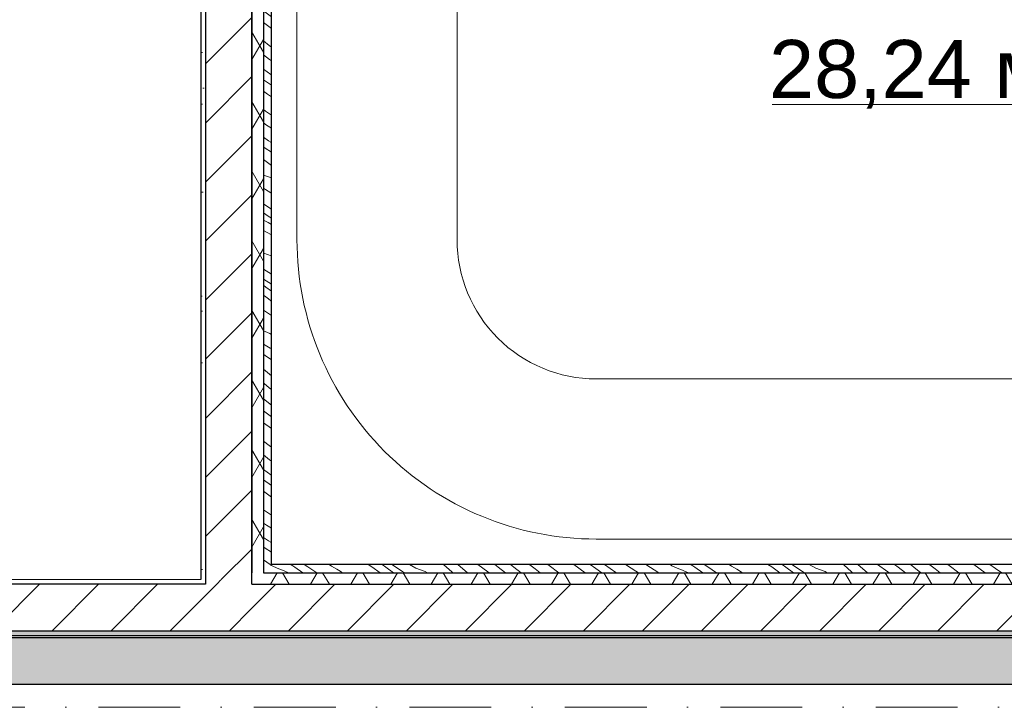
# Model space of a CAD drawing. Header units: millimetres. Extents: x -59761 to 112741, y -57975 to 46221.
# Tile 280 of 421: x 65249 to 69495, y -45000 to -42037. Entities that reach past the tile are written whole.
import ezdxf

# ---------------------------------------------------------------- set-up
doc = ezdxf.new("R2010")
doc.units = ezdxf.units.MM
for name, pattern in [('Wipeout_Contour', [1000, 0, -1000]), ('Штриховая', [564.444447, 282.222223, -282.222223]), ('Штрихпунктирная', [670.277762, 352.777767, -176.388884, 0, -141.111112])]:
    doc.linetypes.add(name, pattern=pattern)
for name, color, linetype in [('Интерьер - конструкции мебели', 7, 'Continuous'), ('Интерьер - Оборудование бань', 7, 'Continuous'), ('Конструктив - Стены Блок 200 нов', 7, 'Continuous'), ('Конструктив - Стены Внутр сущ.', 7, 'Continuous'), ('УЛИЦА_Внутр отделка бань', 7, 'Continuous'), ('Элемент Модели - Зона', 7, 'Continuous'), ('Элемент Модели - Оси', 2, 'Continuous')]:
    doc.layers.add(name, color=color, linetype=linetype)
doc.styles.add('СГЕНЕРИР_СТИЛЬ_1', font='arial.ttf')
pattern_1 = [(45, (-45000, -54000), (-127.27922, 127.27922), [])]
pattern_2 = [(45, (-45000, -53650), (-111.36932, 111.36932), [0, -105, 0, -157.5]), (110, (-44650, -53650), (148.00159, 53.86817), [0, -77, 0, -133])]
pattern_3 = [(60, (-45000, -54000), (-129.90381, 75), []), (120, (-45000, -54000), (129.90381, 75), [])]

# ---------------------------------------------------------------- blocks, each defined once
blk = doc.blocks.new('*X654', base_point=(2412685.8, -340475.5))
at = {"layer": 'УЛИЦА_Внутр отделка бань', "color": 7, "linetype": 'Continuous', "lineweight": 5}
blk.add_line((2524018.5, -330862.8), (2524015.3, -330860.5), dxfattribs=at)
blk = doc.blocks.new('*X655', base_point=(2412685.8, -340475.5))
at = {"layer": 'УЛИЦА_Внутр отделка бань', "color": 7, "linetype": 'Continuous', "lineweight": 5}
for p, q in [((2524023.4, -330866.2), (2524020.8, -330864.4)), ((2524023.4, -330866.2), (2524046.1, -330875.5)), ((2524105.5, -330861.7), (2524103.7, -330860.5)), ((2524113.4, -330866.6), (2524105.5, -330861.7)), ((2524121.3, -330871.6), (2524113.4, -330866.6)), ((2524156.7, -330895.5), (2524121.3, -330871.6)), ((2524177.6, -330870.7), (2524162.4, -330860.5)), ((2524216, -330895.5), (2524177.6, -330870.7)), ((2524280.1, -330867.1), (2524269.4, -330860.5)), ((2524302.9, -330880.8), (2524280.1, -330867.1)), ((2524437.4, -330860.5), (2524453.8, -330870.9)), ((2524453.8, -330870.9), (2524489.1, -330895.5)), ((2524514.1, -330871.8), (2524498.7, -330860.5)), ((2524546.8, -330895.5), (2524514.1, -330871.8)), ((2524586.2, -330889.8), (2524539.6, -330860.5)), ((2524643.2, -330876.2), (2524615.6, -330860.5)), ((2524764.7, -330861.7), (2524763.2, -330860.5)), ((2524797.9, -330891.1), (2524764.7, -330861.7)), ((2524866.5, -330895.5), (2524824.8, -330860.5)), ((2524953.9, -330891.7), (2524910.2, -330860.5)), ((2524998.6, -330872), (2524983.4, -330860.5)), ((2525030.2, -330895.5), (2524998.6, -330872)), ((2525065.9, -330871.7), (2525051.9, -330860.5)), ((2525096.8, -330895.5), (2525065.9, -330871.7)), ((2525135.3, -330861.6), (2525134, -330860.5)), ((2525158.2, -330879.4), (2525135.3, -330861.6)), ((2525218.1, -330864.9), (2525212.4, -330860.5)), ((2525260.3, -330895.5), (2525218.1, -330864.9)), ((2525373.7, -330895.5), (2525324.5, -330860.5)), ((2525419, -330877.5), (2525394.5, -330860.5)), ((2525505.1, -330894.2), (2525456.3, -330860.5)), ((2525551.4, -330863.1), (2525547.5, -330860.5)), ((2525592.2, -330889), (2525551.4, -330863.1)), ((2525690.6, -330895.5), (2525634.5, -330860.5)), ((2525747.6, -330866.2), (2525739.5, -330860.5)), ((2525747.6, -330866.2), (2525770.3, -330875.5)), ((2525829.7, -330861.7), (2525827.9, -330860.5)), ((2525837.6, -330866.6), (2525829.7, -330861.7)), ((2525845.5, -330871.6), (2525837.6, -330866.6)), ((2525880.9, -330895.5), (2525845.5, -330871.6)), ((2525901.9, -330870.7), (2525886.6, -330860.5)), ((2525940.2, -330895.5), (2525901.9, -330870.7)), ((2526004.3, -330867.1), (2525993.6, -330860.5)), ((2526027.2, -330880.8), (2526004.3, -330867.1)), ((2526161.6, -330860.5), (2526178, -330870.9)), ((2526178, -330870.9), (2526213.3, -330895.5)), ((2526238.3, -330871.8), (2526222.9, -330860.5)), ((2526271, -330895.5), (2526238.3, -330871.8)), ((2526310.4, -330889.8), (2526263.8, -330860.5)), ((2526367.4, -330876.2), (2526339.8, -330860.5)), ((2526488.9, -330861.7), (2526487.4, -330860.5)), ((2526522.1, -330891.1), (2526488.9, -330861.7)), ((2526590.7, -330895.5), (2526549.1, -330860.5)), ((2526678.1, -330891.7), (2526634.4, -330860.5)), ((2526722.8, -330872), (2526707.6, -330860.5)), ((2526754.5, -330895.5), (2526722.8, -330872)), ((2526790.1, -330871.7), (2526776.1, -330860.5)), ((2526821, -330895.5), (2526790.1, -330871.7)), ((2526859.5, -330861.6), (2526858.2, -330860.5)), ((2526882.4, -330879.4), (2526859.5, -330861.6)), ((2526942.3, -330864.9), (2526936.6, -330860.5)), ((2526984.5, -330895.5), (2526942.3, -330864.9)), ((2527097.9, -330895.5), (2527048.7, -330860.5)), ((2527143.2, -330877.5), (2527118.7, -330860.5)), ((2524046.1, -330875.5), (2524068.7, -330885.2)), ((2524068.7, -330885.2), (2524091.1, -330895.2)), ((2524091.1, -330895.2), (2524091.7, -330895.5)), ((2524309.6, -330885.1), (2524302.9, -330880.8)), ((2524316.4, -330889), (2524309.6, -330885.1)), ((2524323.4, -330892.8), (2524316.4, -330889)), ((2524328.9, -330895.5), (2524323.4, -330892.8)), ((2524595.4, -330895.5), (2524586.2, -330889.8)), ((2524663.5, -330883), (2524643.2, -330876.2)), ((2524683.4, -330891), (2524663.5, -330883)), ((2524693.1, -330895.5), (2524683.4, -330891)), ((2524802.2, -330895.5), (2524797.9, -330891.1)), ((2524959.3, -330895.5), (2524953.9, -330891.7)), ((2525179.3, -330895.5), (2525158.2, -330879.4)), ((2525445.6, -330895.5), (2525419, -330877.5)), ((2525507.1, -330895.5), (2525505.1, -330894.2)), ((2525602.8, -330895.5), (2525592.2, -330889)), ((2525770.3, -330875.5), (2525792.9, -330885.2)), ((2525792.9, -330885.2), (2525815.3, -330895.2)), ((2525815.3, -330895.2), (2525816, -330895.5)), ((2526033.8, -330885.1), (2526027.2, -330880.8)), ((2526040.6, -330889), (2526033.8, -330885.1)), ((2526047.6, -330892.8), (2526040.6, -330889)), ((2526053.1, -330895.5), (2526047.6, -330892.8)), ((2526319.7, -330895.5), (2526310.4, -330889.8)), ((2526387.7, -330883), (2526367.4, -330876.2)), ((2526407.6, -330891), (2526387.7, -330883)), ((2526417.4, -330895.5), (2526407.6, -330891)), ((2526526.4, -330895.5), (2526522.1, -330891.1)), ((2526683.5, -330895.5), (2526678.1, -330891.7)), ((2526903.5, -330895.5), (2526882.4, -330879.4)), ((2527169.8, -330895.5), (2527143.2, -330877.5))]:
    blk.add_line(p, q, dxfattribs=at)
blk = doc.blocks.new('*X656', base_point=(2412685.8, -340475.5))
at = {"layer": 'УЛИЦА_Внутр отделка бань', "color": 7, "linetype": 'Continuous', "lineweight": 5}
blk.add_line((2524020.8, -330864.4), (2524018.5, -330862.8), dxfattribs=at)
blk = doc.blocks.new('*X657', base_point=(2412685.8, -340475.5))
at = {"layer": 'УЛИЦА_Внутр отделка бань', "color": 7, "linetype": 'Continuous', "lineweight": 5}
for p, q in [((2524020.8, -326160.2), (2523985.8, -326139.3)), ((2524009.8, -326197.3), (2523985.8, -326181.9)), ((2524020.8, -326204.2), (2524009.8, -326197.3)), ((2523996.8, -326216.4), (2523985.8, -326208.4)), ((2524020.8, -326233.8), (2523996.8, -326216.4)), ((2523986.2, -326250.6), (2523985.8, -326250.4)), ((2523997.1, -326259), (2523986.2, -326250.6)), ((2524007.9, -326267.4), (2523997.1, -326259)), ((2524018.7, -326276), (2524007.9, -326267.4)), ((2524020.8, -326277.8), (2524018.7, -326276)), ((2524003.2, -326326.7), (2523985.8, -326316.5)), ((2524020.8, -326338.6), (2524003.2, -326326.7)), ((2523993.7, -326408), (2523985.8, -326404.9)), ((2524013.2, -326417.1), (2523993.7, -326408)), ((2524020.8, -326421.2), (2524013.2, -326417.1)), ((2524015.6, -326479.7), (2523985.8, -326461.7)), ((2524020.8, -326482.8), (2524015.6, -326479.7)), ((2523993.8, -326511.2), (2523985.8, -326505.5)), ((2524020.8, -326530.5), (2523993.8, -326511.2)), ((2524020.8, -326598.8), (2523985.8, -326569.4)), ((2523988.8, -326631.2), (2523985.8, -326628.6)), ((2524010.9, -326650.1), (2523988.8, -326631.2)), ((2524020.8, -326658.4), (2524010.9, -326650.1)), ((2524020.8, -326725.2), (2523985.8, -326697.3)), ((2524020.8, -326776), (2523985.8, -326750.1)), ((2524020.8, -326825.9), (2523985.8, -326801)), ((2524011.2, -326899.2), (2523985.8, -326879.9)), ((2524020.8, -326906.2), (2524011.2, -326899.2)), ((2524013, -326960.2), (2523985.8, -326939.9)), ((2524020.8, -326965.9), (2524013, -326960.2)), ((2524017.5, -327025.1), (2523985.8, -327002)), ((2524020.8, -327071.2), (2523985.8, -327046.9)), ((2524020.8, -327027.5), (2524017.5, -327025.1)), ((2524003.4, -327108.7), (2523985.8, -327096.2)), ((2524020.8, -327121.1), (2524003.4, -327108.7)), ((2523994.8, -327182.2), (2523985.8, -327176)), ((2524020.8, -327199.3), (2523994.8, -327182.2)), ((2523999.7, -327242.3), (2523985.8, -327233.2)), ((2524020.8, -327255.7), (2523999.7, -327242.3)), ((2524008.2, -327310.1), (2523985.8, -327295.1)), ((2523994, -327341.7), (2523985.8, -327336.2)), ((2524020.8, -327359), (2523994, -327341.7)), ((2524017.5, -327316.2), (2524008.2, -327310.1)), ((2524020.8, -327318.4), (2524017.5, -327316.2)), ((2524020.8, -327416), (2523985.8, -327391.2)), ((2523985.8, -327458.5), (2524020.8, -327469.3)), ((2523995, -327520.1), (2523985.8, -327514)), ((2524017.4, -327534.6), (2523995, -327520.1)), ((2524020.8, -327536.8), (2524017.4, -327534.6)), ((2524005.2, -327594.7), (2523985.8, -327581.8)), ((2524020.8, -327604.8), (2524005.2, -327594.7)), ((2524006.8, -327634.7), (2523985.8, -327620.6)), ((2524020.8, -327644), (2524006.8, -327634.7)), ((2523985.8, -327652), (2524006.5, -327662.9)), ((2524006.5, -327662.9), (2524020.8, -327670.8)), ((2523985.8, -327696.9), (2523986.6, -327697.3)), ((2523986.6, -327697.3), (2524020.8, -327714.9)), ((2523992.8, -327796), (2523985.8, -327792.8)), ((2524000.1, -327799), (2523992.8, -327796)), ((2524007.5, -327801.8), (2524000.1, -327799)), ((2524015, -327804.2), (2524007.5, -327801.8)), ((2524020.8, -327806.3), (2524015, -327804.2)), ((2524020.8, -327884.5), (2523985.8, -327863.5)), ((2524009.8, -327921.5), (2523985.8, -327906.1)), ((2523996.8, -327940.6), (2523985.8, -327932.6)), ((2524020.8, -327958.1), (2523996.8, -327940.6)), ((2524020.8, -327928.4), (2524009.8, -327921.5)), ((2523986.2, -327974.9), (2523985.8, -327974.6)), ((2523997.1, -327983.2), (2523986.2, -327974.9)), ((2524007.9, -327991.6), (2523997.1, -327983.2)), ((2524018.7, -328000.2), (2524007.9, -327991.6)), ((2524020.8, -328002), (2524018.7, -328000.2)), ((2524003.2, -328050.9), (2523985.8, -328040.7)), ((2524020.8, -328062.8), (2524003.2, -328050.9)), ((2523993.7, -328132.2), (2523985.8, -328129.1)), ((2524013.2, -328141.3), (2523993.7, -328132.2)), ((2524020.8, -328145.5), (2524013.2, -328141.3)), ((2524015.6, -328203.9), (2523985.8, -328185.9)), ((2523993.8, -328235.4), (2523985.8, -328229.7)), ((2524020.8, -328254.7), (2523993.8, -328235.4)), ((2524020.8, -328207), (2524015.6, -328203.9)), ((2524020.8, -328323), (2523985.8, -328293.6)), ((2523988.8, -328355.4), (2523985.8, -328352.8)), ((2524010.9, -328374.3), (2523988.8, -328355.4)), ((2524020.8, -328382.6), (2524010.9, -328374.3)), ((2524020.8, -328449.4), (2523985.8, -328421.5)), ((2524020.8, -328500.3), (2523985.8, -328474.3)), ((2524020.8, -328550.1), (2523985.8, -328525.2)), ((2524011.2, -328623.4), (2523985.8, -328604.1)), ((2524020.8, -328630.5), (2524011.2, -328623.4)), ((2524013, -328684.4), (2523985.8, -328664.1)), ((2524020.8, -328690.1), (2524013, -328684.4)), ((2524017.5, -328749.3), (2523985.8, -328726.2)), ((2524020.8, -328751.7), (2524017.5, -328749.3)), ((2524020.8, -328795.4), (2523985.8, -328771.1)), ((2524003.4, -328832.9), (2523985.8, -328820.4)), ((2524020.8, -328845.3), (2524003.4, -328832.9)), ((2523994.8, -328906.4), (2523985.8, -328900.2)), ((2524020.8, -328923.5), (2523994.8, -328906.4)), ((2523999.7, -328966.5), (2523985.8, -328957.4)), ((2524020.8, -328979.9), (2523999.7, -328966.5)), ((2524008.2, -329034.3), (2523985.8, -329019.3)), ((2524017.5, -329040.4), (2524008.2, -329034.3)), ((2524020.8, -329042.6), (2524017.5, -329040.4)), ((2523994, -329065.9), (2523985.8, -329060.5)), ((2524020.8, -329083.2), (2523994, -329065.9)), ((2524020.8, -329140.2), (2523985.8, -329115.4)), ((2523985.8, -329182.7), (2524020.8, -329193.5)), ((2523995, -329244.3), (2523985.8, -329238.2)), ((2524017.4, -329258.8), (2523995, -329244.3)), ((2524020.8, -329261), (2524017.4, -329258.8)), ((2524005.2, -329318.9), (2523985.8, -329306)), ((2524006.8, -329358.9), (2523985.8, -329344.8)), ((2524020.8, -329329), (2524005.2, -329318.9)), ((2523985.8, -329376.2), (2524006.5, -329387.1)), ((2524006.5, -329387.1), (2524020.8, -329395)), ((2524020.8, -329368.2), (2524006.8, -329358.9)), ((2523985.8, -329421.1), (2523986.6, -329421.5)), ((2523986.6, -329421.5), (2524020.8, -329439.1)), ((2523992.8, -329520.2), (2523985.8, -329517)), ((2524000.1, -329523.2), (2523992.8, -329520.2)), ((2524007.5, -329526), (2524000.1, -329523.2)), ((2524015, -329528.5), (2524007.5, -329526)), ((2524020.8, -329530.5), (2524015, -329528.5)), ((2524020.8, -329608.7), (2523985.8, -329587.7)), ((2524009.8, -329645.7), (2523985.8, -329630.4)), ((2523996.8, -329664.8), (2523985.8, -329656.8)), ((2524020.8, -329682.3), (2523996.8, -329664.8)), ((2524020.8, -329652.6), (2524009.8, -329645.7)), ((2523986.2, -329699.1), (2523985.8, -329698.8)), ((2523997.1, -329707.4), (2523986.2, -329699.1)), ((2524007.9, -329715.8), (2523997.1, -329707.4)), ((2524018.7, -329724.4), (2524007.9, -329715.8)), ((2524020.8, -329726.2), (2524018.7, -329724.4)), ((2524003.2, -329775.1), (2523985.8, -329764.9)), ((2524020.8, -329787), (2524003.2, -329775.1)), ((2523993.7, -329856.5), (2523985.8, -329853.3)), ((2524013.2, -329865.5), (2523993.7, -329856.5)), ((2524020.8, -329869.7), (2524013.2, -329865.5)), ((2524015.6, -329928.1), (2523985.8, -329910.1)), ((2524020.8, -329931.2), (2524015.6, -329928.1)), ((2523993.8, -329959.6), (2523985.8, -329953.9)), ((2524020.8, -329978.9), (2523993.8, -329959.6)), ((2524020.8, -330047.2), (2523985.8, -330017.8)), ((2523988.8, -330079.6), (2523985.8, -330077)), ((2524010.9, -330098.5), (2523988.8, -330079.6)), ((2524020.8, -330106.8), (2524010.9, -330098.5)), ((2524020.8, -330173.6), (2523985.8, -330145.7)), ((2524020.8, -330224.5), (2523985.8, -330198.5)), ((2524020.8, -330274.3), (2523985.8, -330249.4)), ((2524011.2, -330347.6), (2523985.8, -330328.3)), ((2524020.8, -330354.7), (2524011.2, -330347.6)), ((2524013, -330408.7), (2523985.8, -330388.3)), ((2524020.8, -330414.3), (2524013, -330408.7)), ((2524017.5, -330473.6), (2523985.8, -330450.4)), ((2524020.8, -330475.9), (2524017.5, -330473.6)), ((2524020.8, -330519.6), (2523985.8, -330495.4)), ((2524003.4, -330557.1), (2523985.8, -330544.6)), ((2524020.8, -330569.5), (2524003.4, -330557.1)), ((2523994.8, -330630.6), (2523985.8, -330624.4)), ((2524020.8, -330647.7), (2523994.8, -330630.6)), ((2523999.7, -330690.7), (2523985.8, -330681.6)), ((2524020.8, -330704.1), (2523999.7, -330690.7)), ((2524008.2, -330758.5), (2523985.8, -330743.5)), ((2523994, -330790.1), (2523985.8, -330784.7)), ((2524017.5, -330764.6), (2524008.2, -330758.5)), ((2524020.8, -330766.8), (2524017.5, -330764.6)), ((2524020.8, -330807.5), (2523994, -330790.1)), ((2524015.3, -330860.5), (2523985.8, -330839.6))]:
    blk.add_line(p, q, dxfattribs=at)

msp = doc.modelspace()

# ---------------------------------------------------------------- hatches: boundary and pattern name
at = {"layer": 'Конструктив - Стены Внутр сущ.', "linetype": 'Continuous', "lineweight": 15}
msp.add_hatch(color=7, dxfattribs=at).paths.add_polyline_path([(63300, -44900), (71700.06, -44900), (71700.06, -44700), (63300, -44700)])

# ---------------------------------------------------------------- linework, layer by layer
at = {"layer": 'Интерьер - конструкции мебели', "color": 7, "linetype": 'Continuous', "lineweight": 15, "flags": 128}
msp.add_lwpolyline([(67135.06, -39654.94), (66445.06, -39654.94), (66445.06, -42985, 0.4142136), (67735.06, -44275), (69117.6, -44275), (70615.06, -44275, 0.4142136), (71905.06, -42985), (71905.06, -39654.94), (71215.06, -39654.94), (71215.06, -42985, -0.4142136), (70615.06, -43585), (69167.53, -43585), (67735.06, -43585, -0.4142136), (67135.06, -42985)], format="xyb", close=True, dxfattribs=at)
at = {"layer": 'Интерьер - Оборудование бань', "color": 7, "linetype": 'Continuous', "lineweight": 15}
for points in [[(67135.06, -39589.94), (67135.06, -42985, 0.4142136), (67735.06, -43585), (69167.53, -43585)], [(71215.06, -39577.71), (71215.06, -42985, -0.4142136), (70615.06, -43585), (69117.6, -43585)], [(67135.06, -39654.94), (66445.06, -39654.94), (66445.06, -42985, 0.4142136), (67735.06, -44275), (69167.53, -44275)], [(71215.06, -39654.94), (71905.06, -39654.94), (71905.06, -42985, -0.4142136), (70615.06, -44275), (69117.6, -44275)]]:
    msp.add_lwpolyline(points, format="xyb", dxfattribs=at)
at = {"layer": 'Конструктив - Стены Внутр сущ.', "color": 7, "linetype": 'Continuous', "lineweight": 30, "flags": 128}
for points in [[(71700.06, -44700), (63300, -44700)], [(63300, -44900), (71700.06, -44900)]]:
    msp.add_lwpolyline(points, dxfattribs=at)
at = {"layer": 'Элемент Модели - Зона', "color": 7, "linetype": 'Continuous', "lineweight": 15}
msp.add_line((68493.84, -42402.12), (69794.42, -42402.12), dxfattribs=at)
at = {"layer": 'Элемент Модели - Зона', "color": 253, "linetype": 'Штриховая', "lineweight": 15, "flags": 128}
for points in [[(66030.06, -44450), (66030.06, -39589.94), (62920, -39589.94), (62920, -44450)], [(72080.06, -44450), (72080.06, -39589.94), (66270.06, -39589.94), (66270.06, -44450)]]:
    msp.add_lwpolyline(points, close=True, dxfattribs=at)
at = {"layer": 'Элемент Модели - Оси', "color": 7, "linetype": 'Штрихпунктирная', "lineweight": 15}
msp.add_line((-57760.58, -45000), (110650, -45000), dxfattribs=at)

# ---------------------------------------------------------------- texts
at = {"layer": 'Элемент Модели - Зона', "color": 7, "lineweight": 15, "insert": (69144.13, -42272.8), "char_height": 250, "attachment_point": 5, "style": 'СГЕНЕРИР_СТИЛЬ_1'}
msp.add_mtext('\\A1;{\\pqc;\\fArial|b0|i0|c204|p38;28,24 м²}', dxfattribs=at)

# ---------------------------------------------------------------- next in the draw order: wipeouts: each hides what was drawn before it
at = {"color": 254, "linetype": 'Wipeout_Contour', "lineweight": 0, "ltscale": 10181760.61646976}
msp.add_wipeout([(66050.06, -44470), (66250.06, -44470), (66250.06, -44450), (66050.06, -44450)], dxfattribs=at).dxf.layer = 'Конструктив - Стены Блок 200 нов'
at = {"color": 254, "linetype": 'Wipeout_Contour', "lineweight": 0, "ltscale": 10170253.78243212}
msp.add_wipeout([(54100, -44670), (54100, -44690), (72339.06, -44690), (72339.06, -44670)], dxfattribs=at).dxf.layer = 'Конструктив - Стены Блок 200 нов'

# ---------------------------------------------------------------- next in the draw order: hatches: boundary and pattern name
at = {"layer": 'Конструктив - Стены Блок 200 нов', "linetype": 'Continuous', "lineweight": 5}
h = msp.add_hatch(dxfattribs=at)
h.set_pattern_fill('БЛОКИ_БЕТОННЫЕ_ЭФФЕКТИВН_2D', style=0, pattern_type=2)
h.set_pattern_definition(pattern_1)
h.paths.add_polyline_path([(66050.06, -44470), (66250.06, -44470), (66250.06, -44450), (66050.06, -44450)])
h = msp.add_hatch(dxfattribs=at)
h.set_pattern_fill('ШТУКАТУРКА__ГИПС_01_000D', color=252, style=0, pattern_type=2)
h.set_pattern_definition(pattern_2)
h.paths.add_polyline_path([(54100, -44670), (54100, -44690), (72339.06, -44690), (72339.06, -44670)])

# ---------------------------------------------------------------- next in the draw order: wipeouts: each hides what was drawn before it
at = {"color": 254, "linetype": 'Wipeout_Contour', "lineweight": 0, "ltscale": 10180064.5353417}
msp.add_wipeout([(66030.06, -39589.94), (66030.06, -44450), (66050.06, -44450), (66050.06, -39589.94)], dxfattribs=at).dxf.layer = 'Конструктив - Стены Блок 200 нов'
at = {"color": 254, "linetype": 'Wipeout_Contour', "lineweight": 0, "ltscale": 10180937.17435553}
msp.add_wipeout([(66270.06, -44450), (66270.06, -39589.94), (66250.06, -39589.94), (66250.06, -44450)], dxfattribs=at).dxf.layer = 'Конструктив - Стены Блок 200 нов'

# ---------------------------------------------------------------- next in the draw order: hatches: boundary and pattern name
at = {"layer": 'Конструктив - Стены Блок 200 нов', "linetype": 'Continuous', "lineweight": 5}
h = msp.add_hatch(dxfattribs=at)
h.set_pattern_fill('ШТУКАТУРКА__ГИПС_01_000D', color=252, style=0, pattern_type=2)
h.set_pattern_definition(pattern_2)
h.paths.add_polyline_path([(66030.06, -39589.94), (66030.06, -44450), (66050.06, -44450), (66050.06, -39589.94)])
h = msp.add_hatch(dxfattribs=at)
h.set_pattern_fill('ШТУКАТУРКА__ГИПС_01_000D', color=252, style=0, pattern_type=2)
h.set_pattern_definition(pattern_2)
h.paths.add_polyline_path([(66270.06, -44450), (66270.06, -39589.94), (66250.06, -39589.94), (66250.06, -44450)])

# ---------------------------------------------------------------- next in the draw order: wipeouts: each hides what was drawn before it
at = {"color": 254, "linetype": 'Wipeout_Contour', "lineweight": 0, "ltscale": 10180500.85482886}
msp.add_wipeout([(66250.06, -44450), (66250.06, -39589.94), (66050.06, -39589.94), (66050.06, -44450)], dxfattribs=at).dxf.layer = 'Конструктив - Стены Блок 200 нов'

# ---------------------------------------------------------------- next in the draw order: hatches: boundary and pattern name
at = {"layer": 'Конструктив - Стены Блок 200 нов', "linetype": 'Continuous', "lineweight": 5}
h = msp.add_hatch(dxfattribs=at)
h.set_pattern_fill('БЛОКИ_БЕТОННЫЕ_ЭФФЕКТИВН_2D', style=0, pattern_type=2)
h.set_pattern_definition(pattern_1)
h.paths.add_polyline_path([(66250.06, -44450), (66250.06, -39589.94), (66050.06, -39589.94), (66050.06, -44450)])

# ---------------------------------------------------------------- next in the draw order: linework, layer by layer
at = {"layer": 'Конструктив - Стены Блок 200 нов', "color": 7, "linetype": 'Continuous', "lineweight": 30}
for p, q in [((66050.06, -39589.94), (66050.06, -44450)), ((66250.06, -44450), (66250.06, -39589.94)), ((66050.06, -44450), (66050.06, -44470)), ((66250.06, -44470), (66250.06, -44450))]:
    msp.add_line(p, q, dxfattribs=at)
at = {"layer": 'Конструктив - Стены Блок 200 нов', "color": 7, "linetype": 'Continuous', "lineweight": 30, "flags": 128}
msp.add_lwpolyline([(66030.06, -39589.94), (66030.06, -44450)], dxfattribs=at)
at = {"layer": 'Конструктив - Стены Блок 200 нов', "color": 7, "linetype": 'Continuous', "lineweight": 5, "flags": 128}
msp.add_lwpolyline([(66270.06, -44450), (66270.06, -39589.94)], dxfattribs=at)

# ---------------------------------------------------------------- next in the draw order: wipeouts: each hides what was drawn before it
at = {"color": 254, "linetype": 'Wipeout_Contour', "lineweight": 0, "ltscale": 10181324.35097419}
msp.add_wipeout([(66030.06, -44470), (66050.06, -44470), (66050.06, -44450), (66030.06, -44450)], dxfattribs=at).dxf.layer = 'Конструктив - Стены Блок 200 нов'
at = {"color": 254, "linetype": 'Wipeout_Contour', "lineweight": 0, "ltscale": 10194271.77564612}
msp.add_wipeout([(66270.06, -44470), (72339.06, -44470), (72339.06, -44450), (66270.06, -44450)], dxfattribs=at).dxf.layer = 'Конструктив - Стены Блок 200 нов'

# ---------------------------------------------------------------- next in the draw order: hatches: boundary and pattern name
at = {"layer": 'Конструктив - Стены Блок 200 нов', "linetype": 'Continuous', "lineweight": 5}
h = msp.add_hatch(dxfattribs=at)
h.set_pattern_fill('ШТУКАТУРКА__ГИПС_01_000D', color=252, style=0, pattern_type=2)
h.set_pattern_definition(pattern_2)
h.paths.add_polyline_path([(66270.06, -44470), (72339.06, -44470), (72339.06, -44450), (66270.06, -44450)])

# ---------------------------------------------------------------- next in the draw order: wipeouts: each hides what was drawn before it
at = {"color": 254, "linetype": 'Wipeout_Contour', "lineweight": 0, "ltscale": 10175117.42517343}
msp.add_wipeout([(62920, -44470), (66030.06, -44470), (66030.06, -44450), (62920, -44450)], dxfattribs=at).dxf.layer = 'Конструктив - Стены Блок 200 нов'

# ---------------------------------------------------------------- next in the draw order: hatches: boundary and pattern name
at = {"layer": 'Конструктив - Стены Блок 200 нов', "linetype": 'Continuous', "lineweight": 5}
h = msp.add_hatch(dxfattribs=at)
h.set_pattern_fill('ШТУКАТУРКА__ГИПС_01_000D', color=252, style=0, pattern_type=2)
h.set_pattern_definition(pattern_2)
h.paths.add_polyline_path([(62920, -44470), (66030.06, -44470), (66030.06, -44450), (62920, -44450)])

# ---------------------------------------------------------------- next in the draw order: wipeouts: each hides what was drawn before it
at = {"color": 254, "linetype": 'Wipeout_Contour', "lineweight": 0, "ltscale": 10182196.88200553}
msp.add_wipeout([(66250.06, -44470), (66270.06, -44470), (66270.06, -44450), (66250.06, -44450)], dxfattribs=at).dxf.layer = 'Конструктив - Стены Блок 200 нов'

# ---------------------------------------------------------------- next in the draw order: wipeouts: each hides what was drawn before it
at = {"color": 254, "linetype": 'Wipeout_Contour', "lineweight": 0, "ltscale": 10194289.26708889}
msp.add_wipeout([(66250.06, -44670), (72339.06, -44670), (72339.06, -44470), (66250.06, -44470)], dxfattribs=at).dxf.layer = 'Конструктив - Стены Блок 200 нов'

# ---------------------------------------------------------------- next in the draw order: hatches: boundary and pattern name
at = {"layer": 'Конструктив - Стены Блок 200 нов', "linetype": 'Continuous', "lineweight": 5}
h = msp.add_hatch(dxfattribs=at)
h.set_pattern_fill('БЛОКИ_БЕТОННЫЕ_ЭФФЕКТИВН_2D', style=0, pattern_type=2)
h.set_pattern_definition(pattern_1)
h.paths.add_polyline_path([(66250.06, -44670), (72339.06, -44670), (72339.06, -44470), (66250.06, -44470)])

# ---------------------------------------------------------------- next in the draw order: wipeouts: each hides what was drawn before it
at = {"color": 254, "linetype": 'Wipeout_Contour', "lineweight": 0, "ltscale": 10181817.83836583}
msp.add_wipeout([(66050.06, -44670), (66250.06, -44670), (66250.06, -44470), (66050.06, -44470)], dxfattribs=at).dxf.layer = 'Конструктив - Стены Блок 200 нов'

# ---------------------------------------------------------------- next in the draw order: hatches: boundary and pattern name
at = {"layer": 'Конструктив - Стены Блок 200 нов', "linetype": 'Continuous', "lineweight": 5}
h = msp.add_hatch(dxfattribs=at)
h.set_pattern_fill('БЛОКИ_БЕТОННЫЕ_ЭФФЕКТИВН_2D', style=0, pattern_type=2)
h.set_pattern_definition(pattern_1)
h.paths.add_polyline_path([(66050.06, -44670), (66250.06, -44670), (66250.06, -44470), (66050.06, -44470)])

# ---------------------------------------------------------------- next in the draw order: linework, layer by layer
at = {"layer": 'Конструктив - Стены Блок 200 нов', "color": 7, "linetype": 'Continuous', "lineweight": 30}
for p, q in [((66250.06, -44470), (66250.06, -44450)), ((72339.06, -44470), (66250.06, -44470)), ((66250.06, -44670), (72339.06, -44670))]:
    msp.add_line(p, q, dxfattribs=at)
at = {"layer": 'Конструктив - Стены Блок 200 нов', "color": 7, "linetype": 'Continuous', "lineweight": 5, "flags": 128}
msp.add_lwpolyline([(72339.06, -44450), (66270.06, -44450)], dxfattribs=at)

# ---------------------------------------------------------------- next in the draw order: wipeouts: each hides what was drawn before it
at = {"color": 254, "linetype": 'Wipeout_Contour', "lineweight": 0, "ltscale": 10175174.6852851}
msp.add_wipeout([(62900, -44670), (66050.06, -44670), (66050.06, -44470), (62900, -44470)], dxfattribs=at).dxf.layer = 'Конструктив - Стены Блок 200 нов'
at = {"color": 254, "linetype": 'Wipeout_Contour', "lineweight": 0, "ltscale": 7636658.82278483}
msp.add_wipeout([(66300.06, -44420), (66250.06, -44420), (66250.06, -44470)], dxfattribs=at).dxf.layer = 'УЛИЦА_Внутр отделка бань'

# ---------------------------------------------------------------- next in the draw order: hatches: boundary and pattern name
at = {"layer": 'Конструктив - Стены Блок 200 нов', "linetype": 'Continuous', "lineweight": 5}
h = msp.add_hatch(dxfattribs=at)
h.set_pattern_fill('БЛОКИ_БЕТОННЫЕ_ЭФФЕКТИВН_2D', style=0, pattern_type=2)
h.set_pattern_definition(pattern_1)
h.paths.add_polyline_path([(62900, -44670), (66050.06, -44670), (66050.06, -44470), (62900, -44470)])

# ---------------------------------------------------------------- next in the draw order: linework, layer by layer
at = {"layer": 'Конструктив - Стены Блок 200 нов', "color": 7, "linetype": 'Continuous', "lineweight": 30}
for p, q in [((66050.06, -44470), (62900, -44470)), ((66050.06, -44450), (66050.06, -44470)), ((62900, -44670), (66050.06, -44670)), ((66050.06, -44670), (66250.06, -44670))]:
    msp.add_line(p, q, dxfattribs=at)
at = {"layer": 'Конструктив - Стены Блок 200 нов', "color": 7, "linetype": 'Continuous', "lineweight": 5, "flags": 128}
msp.add_lwpolyline([(66030.06, -44450), (62920, -44450)], dxfattribs=at)
at = {"layer": 'Конструктив - Стены Блок 200 нов', "color": 7, "linetype": 'Continuous', "lineweight": 30, "flags": 128}
msp.add_lwpolyline([(54100, -44690), (72339.06, -44690)], dxfattribs=at)

# ---------------------------------------------------------------- next in the draw order: wipeouts: each hides what was drawn before it
at = {"color": 254, "linetype": 'Wipeout_Contour', "lineweight": 0, "ltscale": 7636777.078740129}
msp.add_wipeout([(66335.06, -44385), (66300.06, -44385), (66300.06, -44420)], dxfattribs=at).dxf.layer = 'УЛИЦА_Внутр отделка бань'

# ---------------------------------------------------------------- next in the draw order: block references
at = {"layer": 'УЛИЦА_Внутр отделка бань', "color": 7, "lineweight": 30}
msp.add_blockref('*X654', (-45000, -54000), dxfattribs=at)

# ---------------------------------------------------------------- next in the draw order: wipeouts: each hides what was drawn before it
at = {"color": 254, "linetype": 'Wipeout_Contour', "lineweight": 0, "ltscale": 10193750.35815627}
msp.add_wipeout([(66300.06, -44470), (72050.06, -44470), (72050.06, -44420), (66300.06, -44420)], dxfattribs=at).dxf.layer = 'УЛИЦА_Внутр отделка бань'

# ---------------------------------------------------------------- next in the draw order: hatches: boundary and pattern name
at = {"layer": 'УЛИЦА_Внутр отделка бань', "linetype": 'Continuous', "lineweight": 5}
h = msp.add_hatch(dxfattribs=at)
h.set_pattern_fill('ИЗОЛЯЦИЯ_02_000D', style=0, pattern_type=2)
h.set_pattern_definition(pattern_3)
h.paths.add_polyline_path([(66300.06, -44470), (72050.06, -44470), (72050.06, -44420), (66300.06, -44420)])

# ---------------------------------------------------------------- next in the draw order: wipeouts: each hides what was drawn before it
at = {"color": 254, "linetype": 'Wipeout_Contour', "lineweight": 0, "ltscale": 10193728.28173167}
msp.add_wipeout([(66335.06, -44420), (72015.06, -44420), (72015.06, -44385), (66335.06, -44385)], dxfattribs=at).dxf.layer = 'УЛИЦА_Внутр отделка бань'
at = {"color": 254, "linetype": 'Wipeout_Contour', "lineweight": 0, "ltscale": 7636714.036925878}
msp.add_wipeout([(66300.06, -44420), (66250.06, -44470), (66300.06, -44470)], dxfattribs=at).dxf.layer = 'УЛИЦА_Внутр отделка бань'

# ---------------------------------------------------------------- next in the draw order: linework, layer by layer
at = {"layer": 'УЛИЦА_Внутр отделка бань', "color": 7, "linetype": 'Continuous', "lineweight": 5, "flags": 128}
msp.add_lwpolyline([(66250.06, -44470), (66250.06, -44420)], dxfattribs=at)
at = {"layer": 'УЛИЦА_Внутр отделка бань', "color": 7, "linetype": 'Continuous', "lineweight": 30, "flags": 128}
msp.add_lwpolyline([(66250.06, -44470), (72050.06, -44470)], dxfattribs=at)

# ---------------------------------------------------------------- next in the draw order: block references
at = {"layer": 'УЛИЦА_Внутр отделка бань', "color": 7, "lineweight": 30}
msp.add_blockref('*X655', (-45000, -54000), dxfattribs=at)

# ---------------------------------------------------------------- next in the draw order: wipeouts: each hides what was drawn before it
at = {"color": 254, "linetype": 'Wipeout_Contour', "lineweight": 0, "ltscale": 7636815.469598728}
msp.add_wipeout([(66335.06, -44385), (66300.06, -44420), (66335.06, -44420)], dxfattribs=at).dxf.layer = 'УЛИЦА_Внутр отделка бань'

# ---------------------------------------------------------------- next in the draw order: linework, layer by layer
at = {"layer": 'УЛИЦА_Внутр отделка бань', "color": 7, "linetype": 'Continuous', "lineweight": 30}
for p, q in [((66300.06, -44385), (66300.06, -44420)), ((66300.06, -44420), (66335.06, -44420)), ((66335.06, -44420), (72015.06, -44420))]:
    msp.add_line(p, q, dxfattribs=at)
at = {"layer": 'УЛИЦА_Внутр отделка бань', "color": 7, "linetype": 'Continuous', "lineweight": 30, "flags": 128}
msp.add_lwpolyline([(72015.06, -44385), (66335.06, -44385)], dxfattribs=at)

# ---------------------------------------------------------------- next in the draw order: block references
at = {"layer": 'УЛИЦА_Внутр отделка бань', "color": 7, "lineweight": 30}
msp.add_blockref('*X656', (-45000, -54000), dxfattribs=at)

# ---------------------------------------------------------------- next in the draw order: wipeouts: each hides what was drawn before it
at = {"color": 254, "linetype": 'Wipeout_Contour', "lineweight": 0, "ltscale": 10180996.56052922}
msp.add_wipeout([(66250.06, -44420), (66300.06, -44420), (66300.06, -39619.94), (66250.06, -39619.94)], dxfattribs=at).dxf.layer = 'УЛИЦА_Внутр отделка бань'

# ---------------------------------------------------------------- next in the draw order: hatches: boundary and pattern name
at = {"layer": 'УЛИЦА_Внутр отделка бань', "linetype": 'Continuous', "lineweight": 5}
h = msp.add_hatch(dxfattribs=at)
h.set_pattern_fill('ИЗОЛЯЦИЯ_02_000D', style=0, pattern_type=2)
h.set_pattern_definition(pattern_3)
h.paths.add_polyline_path([(66250.06, -44420), (66300.06, -44420), (66300.06, -39619.94), (66250.06, -39619.94)])

# ---------------------------------------------------------------- next in the draw order: linework, layer by layer
at = {"layer": 'УЛИЦА_Внутр отделка бань', "color": 7, "linetype": 'Continuous', "lineweight": 30, "flags": 128}
msp.add_lwpolyline([(66250.06, -39569.94), (66250.06, -44420)], dxfattribs=at)

# ---------------------------------------------------------------- next in the draw order: wipeouts: each hides what was drawn before it
at = {"color": 254, "linetype": 'Wipeout_Contour', "lineweight": 0, "ltscale": 10181165.00978421}
msp.add_wipeout([(66300.06, -44385), (66335.06, -44385), (66335.06, -39654.94), (66300.06, -39654.94)], dxfattribs=at).dxf.layer = 'УЛИЦА_Внутр отделка бань'

# ---------------------------------------------------------------- next in the draw order: linework, layer by layer
at = {"layer": 'УЛИЦА_Внутр отделка бань', "color": 7, "linetype": 'Continuous', "lineweight": 30}
for p, q in [((66300.06, -39654.94), (66300.06, -44385)), ((66300.06, -44385), (66300.06, -44420))]:
    msp.add_line(p, q, dxfattribs=at)
at = {"layer": 'УЛИЦА_Внутр отделка бань', "color": 7, "linetype": 'Continuous', "lineweight": 30, "flags": 128}
msp.add_lwpolyline([(66335.06, -44385), (66335.06, -39654.94)], dxfattribs=at)

# ---------------------------------------------------------------- next in the draw order: block references
at = {"layer": 'УЛИЦА_Внутр отделка бань', "color": 7, "lineweight": 30}
msp.add_blockref('*X657', (-45000, -54000), dxfattribs=at)

doc.saveas('drawing.dxf')
